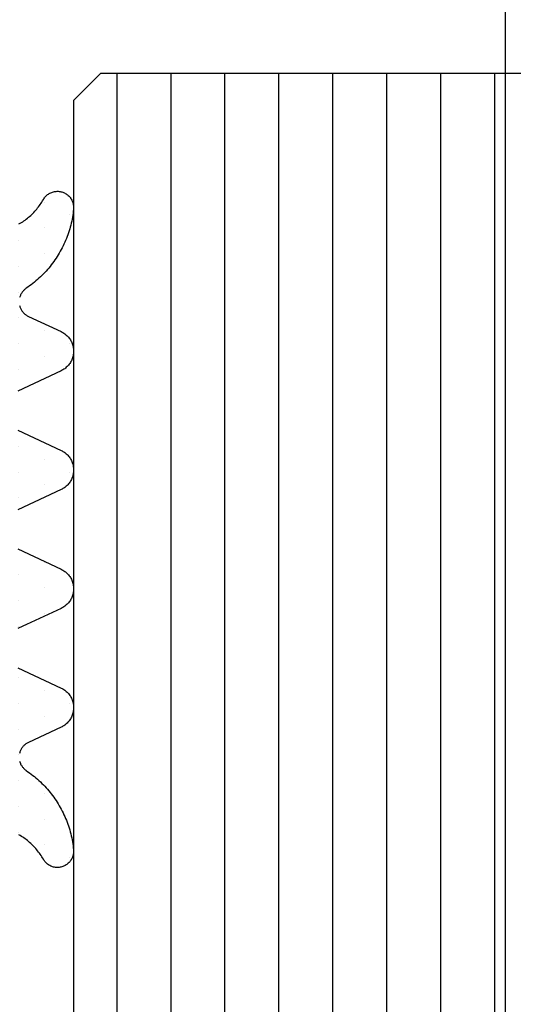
# Model space of a CAD drawing. Extents: x 4615668 to 9294084, y 5325188 to 10688993.
# Tile 290 of 656: x 4639512.983 to 4639513.898, y 5327777.633 to 5327779.456. Entities that reach past the tile are written whole.
import ezdxf

# ---------------------------------------------------------------- set-up
doc = ezdxf.new("R2010")
doc.units = 0
doc.header["$MEASUREMENT"] = 0
doc.layers.add('A_wymiary', color=152, linetype='Continuous', lineweight=5)
doc.layers.add('K-OPISY', color=252, linetype='Continuous', lineweight=15)
for name, color, linetype in [('CrossSectionsGlass', 7, 'Continuous'), ('CrossSectionsGums', 7, 'Continuous'), ('CrossSectionsProfils', 7, 'Continuous'), ('DIM', 7, 'Continuous')]:
    doc.layers.add(name, color=color, linetype=linetype)
doc.styles.add('Arial Narrow 20', font='arial.ttf', dxfattribs={"height": 20})
doc.styles.add('Simplex', font='simplex.shx')
doc.dimstyles.new('1do100 ok', dxfattribs={"dimscale": 0.5, "dimtxt": 12, "dimasz": 25, "dimexe": 20, "dimexo": 0, "dimgap": 5, "dimtad": 1, "dimdec": 0, "dimzin": 9, "dimtxsty": 'Arial Narrow 20', "dimblk": 'ARCHTICK', "dimcen": 3, "dimdle": 20, "dimclrd": 256, "dimclre": 256, "dimclrt": 256, "dimadec": 0, "dimazin": 2, "dimtfac": 1, "dimtdec": 0, "dimtix": 1, "dimtmove": 2, "dimatfit": 3, "dimldrblk": 'NONE', "dimfxl": 0, "dimtvp": 1, "dimtolj": 1, "dimtzin": 0, "dimlwd": 5, "dimlwe": 5, "dimarcsym": 0})
doc.dimstyles.new('1do50', dxfattribs={"dimscale": 5, "dimtxt": 2.5, "dimasz": 2.5, "dimexe": 2.5, "dimexo": 0.5, "dimgap": 1, "dimtad": 1, "dimdec": 1, "dimrnd": 0.5, "dimzin": 12, "dimdsep": 46, "dimtxsty": 'Simplex', "dimblk": 'OBLIQUE', "dimcen": 0.5, "dimdle": 2.5, "dimclrd": 256, "dimclre": 256, "dimclrt": 256, "dimadec": 1, "dimazin": 3, "dimtfac": 1, "dimtdec": 1, "dimtix": 1, "dimtmove": 0, "dimatfit": 3, "dimfxl": 0, "dimtolj": 1, "dimtzin": 0, "dimarcsym": 0})

# ---------------------------------------------------------------- blocks, each defined once
blk = doc.blocks.new('Hatch19038', base_point=(6840.81, 665.518))
at = {"layer": 'CrossSectionsGums', "color": 8}
for p, q in [((6270.288, 677.449), (6270.288, 677.449)), ((6270.764, 677.449), (6270.764, 677.449)), ((6273.145, 677.449), (6273.145, 677.449)), ((6275.05, 677.449), (6275.05, 677.449)), ((6277.431, 677.449), (6277.431, 677.449)), ((6279.812, 677.449), (6279.812, 677.449)), ((6282.194, 677.449), (6282.194, 677.449)), ((6270.526, 676.973), (6270.526, 676.973)), ((6271.002, 676.973), (6271.002, 676.973)), ((6271.479, 676.973), (6271.479, 676.973)), ((6272.907, 676.973), (6272.907, 676.973)), ((6273.384, 676.973), (6273.384, 676.973)), ((6274.812, 676.973), (6274.812, 676.973)), ((6275.289, 676.973), (6275.289, 676.973)), ((6275.765, 676.973), (6275.765, 676.973)), ((6277.193, 676.973), (6277.193, 676.973)), ((6277.67, 676.973), (6277.67, 676.973)), ((6279.575, 676.973), (6279.575, 676.973)), ((6280.051, 676.973), (6280.051, 676.973)), ((6281.48, 676.973), (6281.48, 676.973)), ((6281.956, 676.973), (6281.956, 676.973)), ((6282.432, 676.973), (6282.432, 676.973)), ((6270.764, 676.496), (6270.764, 676.496)), ((6271.24, 676.496), (6271.24, 676.496)), ((6271.716, 676.496), (6271.716, 676.496)), ((6272.193, 676.496), (6272.193, 676.496)), ((6272.669, 676.496), (6272.669, 676.496)), ((6273.146, 676.496), (6273.146, 676.496)), ((6273.622, 676.496), (6273.622, 676.496)), ((6274.574, 676.496), (6274.574, 676.496)), ((6275.05, 676.496), (6275.05, 676.496)), ((6275.526, 676.496), (6275.526, 676.496)), ((6276.955, 676.496), (6276.955, 676.496)), ((6277.432, 676.496), (6277.432, 676.496)), ((6277.908, 676.496), (6277.908, 676.496)), ((6279.336, 676.496), (6279.336, 676.496)), ((6279.813, 676.496), (6279.813, 676.496)), ((6280.289, 676.496), (6280.289, 676.496)), ((6280.765, 676.496), (6280.765, 676.496)), ((6281.242, 676.496), (6281.242, 676.496)), ((6281.718, 676.496), (6281.718, 676.496)), ((6271.002, 676.02), (6271.002, 676.02)), ((6271.478, 676.02), (6271.478, 676.02)), ((6271.955, 676.02), (6271.955, 676.02)), ((6272.431, 676.02), (6272.431, 676.02)), ((6272.907, 676.02), (6272.907, 676.02)), ((6273.383, 676.02), (6273.383, 676.02)), ((6273.859, 676.02), (6273.859, 676.02)), ((6274.336, 676.02), (6274.336, 676.02)), ((6274.812, 676.02), (6274.812, 676.02)), ((6275.288, 676.02), (6275.288, 676.02)), ((6275.765, 676.02), (6275.765, 676.02)), ((6276.241, 676.02), (6276.241, 676.02)), ((6276.717, 676.02), (6276.717, 676.02)), ((6277.193, 676.02), (6277.193, 676.02)), ((6277.669, 676.02), (6277.669, 676.02)), ((6278.146, 676.02), (6278.146, 676.02)), ((6278.622, 676.02), (6278.622, 676.02)), ((6279.098, 676.02), (6279.098, 676.02)), ((6279.575, 676.02), (6279.575, 676.02)), ((6280.051, 676.02), (6280.051, 676.02)), ((6280.527, 676.02), (6280.527, 676.02)), ((6281.003, 676.02), (6281.003, 676.02)), ((6281.479, 676.02), (6281.479, 676.02)), ((6271.24, 675.544), (6271.24, 675.544)), ((6271.717, 675.544), (6271.717, 675.544)), ((6272.193, 675.544), (6272.193, 675.544)), ((6272.669, 675.544), (6272.669, 675.544)), ((6273.146, 675.544), (6273.146, 675.544)), ((6273.622, 675.544), (6273.622, 675.544)), ((6274.098, 675.544), (6274.098, 675.544)), ((6274.574, 675.544), (6274.574, 675.544)), ((6275.05, 675.544), (6275.05, 675.544)), ((6275.527, 675.544), (6275.527, 675.544)), ((6276.003, 675.544), (6276.003, 675.544)), ((6276.479, 675.544), (6276.479, 675.544)), ((6276.956, 675.544), (6276.956, 675.544)), ((6277.432, 675.544), (6277.432, 675.544)), ((6277.908, 675.544), (6277.908, 675.544)), ((6278.384, 675.544), (6278.384, 675.544)), ((6278.86, 675.544), (6278.86, 675.544)), ((6279.337, 675.544), (6279.337, 675.544)), ((6279.813, 675.544), (6279.813, 675.544)), ((6280.289, 675.544), (6280.289, 675.544)), ((6280.766, 675.544), (6280.766, 675.544)), ((6281.242, 675.544), (6281.242, 675.544)), ((6281.718, 675.544), (6281.718, 675.544)), ((6271.002, 675.068), (6271.002, 675.068)), ((6271.479, 675.068), (6271.479, 675.068)), ((6271.955, 675.068), (6271.955, 675.068)), ((6272.431, 675.068), (6272.431, 675.068)), ((6272.907, 675.068), (6272.907, 675.068)), ((6273.383, 675.068), (6273.383, 675.068)), ((6273.86, 675.068), (6273.86, 675.068)), ((6274.336, 675.068), (6274.336, 675.068)), ((6274.812, 675.068), (6274.812, 675.068)), ((6275.289, 675.068), (6275.289, 675.068)), ((6275.765, 675.068), (6275.765, 675.068)), ((6276.241, 675.068), (6276.241, 675.068)), ((6276.717, 675.068), (6276.717, 675.068)), ((6277.193, 675.068), (6277.193, 675.068)), ((6277.669, 675.068), (6277.669, 675.068)), ((6278.146, 675.068), (6278.146, 675.068)), ((6278.622, 675.068), (6278.622, 675.068)), ((6279.099, 675.068), (6279.099, 675.068)), ((6279.575, 675.068), (6279.575, 675.068)), ((6280.051, 675.068), (6280.051, 675.068)), ((6280.527, 675.068), (6280.527, 675.068)), ((6281.003, 675.068), (6281.003, 675.068)), ((6281.479, 675.068), (6281.479, 675.068)), ((6271.24, 674.591), (6271.24, 674.591)), ((6271.716, 674.591), (6271.716, 674.591)), ((6272.193, 674.591), (6272.193, 674.591)), ((6272.669, 674.591), (6272.669, 674.591)), ((6273.145, 674.591), (6273.145, 674.591)), ((6273.622, 674.591), (6273.622, 674.591)), ((6274.098, 674.591), (6274.098, 674.591)), ((6274.574, 674.591), (6274.574, 674.591)), ((6275.05, 674.591), (6275.05, 674.591)), ((6275.526, 674.591), (6275.526, 674.591)), ((6276.002, 674.591), (6276.002, 674.591)), ((6276.479, 674.591), (6276.479, 674.591)), ((6276.955, 674.591), (6276.955, 674.591)), ((6277.431, 674.591), (6277.431, 674.591)), ((6277.908, 674.591), (6277.908, 674.591)), ((6278.384, 674.591), (6278.384, 674.591)), ((6278.86, 674.591), (6278.86, 674.591)), ((6279.336, 674.591), (6279.336, 674.591)), ((6279.812, 674.591), (6279.812, 674.591)), ((6280.289, 674.591), (6280.289, 674.591)), ((6280.765, 674.591), (6280.765, 674.591)), ((6281.241, 674.591), (6281.241, 674.591)), ((6281.718, 674.591), (6281.718, 674.591)), ((6271.002, 674.115), (6271.002, 674.115)), ((6271.479, 674.115), (6271.479, 674.115)), ((6271.955, 674.115), (6271.955, 674.115)), ((6272.431, 674.115), (6272.431, 674.115)), ((6272.907, 674.115), (6272.907, 674.115)), ((6273.384, 674.115), (6273.384, 674.115)), ((6273.86, 674.115), (6273.86, 674.115)), ((6274.336, 674.115), (6274.336, 674.115)), ((6274.812, 674.115), (6274.812, 674.115)), ((6275.289, 674.115), (6275.289, 674.115)), ((6275.765, 674.115), (6275.765, 674.115)), ((6276.241, 674.115), (6276.241, 674.115)), ((6276.717, 674.115), (6276.717, 674.115)), ((6277.193, 674.115), (6277.193, 674.115)), ((6277.67, 674.115), (6277.67, 674.115)), ((6278.146, 674.115), (6278.146, 674.115)), ((6278.623, 674.115), (6278.623, 674.115)), ((6279.099, 674.115), (6279.099, 674.115)), ((6279.575, 674.115), (6279.575, 674.115)), ((6280.051, 674.115), (6280.051, 674.115)), ((6280.527, 674.115), (6280.527, 674.115)), ((6281.003, 674.115), (6281.003, 674.115)), ((6281.48, 674.115), (6281.48, 674.115)), ((6271.24, 673.639), (6271.24, 673.639)), ((6271.717, 673.639), (6271.717, 673.639)), ((6272.193, 673.639), (6272.193, 673.639)), ((6272.669, 673.639), (6272.669, 673.639)), ((6273.146, 673.639), (6273.146, 673.639)), ((6273.622, 673.639), (6273.622, 673.639)), ((6274.098, 673.639), (6274.098, 673.639)), ((6274.574, 673.639), (6274.574, 673.639)), ((6275.05, 673.639), (6275.05, 673.639)), ((6275.526, 673.639), (6275.526, 673.639)), ((6276.003, 673.639), (6276.003, 673.639)), ((6276.479, 673.639), (6276.479, 673.639)), ((6276.955, 673.639), (6276.955, 673.639)), ((6277.432, 673.639), (6277.432, 673.639)), ((6277.908, 673.639), (6277.908, 673.639)), ((6278.384, 673.639), (6278.384, 673.639)), ((6278.86, 673.639), (6278.86, 673.639)), ((6279.336, 673.639), (6279.336, 673.639)), ((6279.813, 673.639), (6279.813, 673.639)), ((6280.289, 673.639), (6280.289, 673.639)), ((6280.765, 673.639), (6280.765, 673.639)), ((6281.242, 673.639), (6281.242, 673.639)), ((6281.718, 673.639), (6281.718, 673.639)), ((6271.002, 673.163), (6271.002, 673.163)), ((6271.479, 673.163), (6271.479, 673.163)), ((6271.955, 673.163), (6271.955, 673.163)), ((6272.431, 673.163), (6272.431, 673.163)), ((6272.907, 673.163), (6272.907, 673.163)), ((6273.383, 673.163), (6273.383, 673.163)), ((6273.859, 673.163), (6273.859, 673.163)), ((6274.336, 673.163), (6274.336, 673.163)), ((6274.812, 673.163), (6274.812, 673.163)), ((6278.146, 673.163), (6278.146, 673.163)), ((6278.622, 673.163), (6278.622, 673.163)), ((6279.098, 673.163), (6279.098, 673.163)), ((6279.575, 673.163), (6279.575, 673.163)), ((6280.051, 673.163), (6280.051, 673.163)), ((6280.527, 673.163), (6280.527, 673.163)), ((6281.003, 673.163), (6281.003, 673.163)), ((6281.479, 673.163), (6281.479, 673.163)), ((6271.241, 672.686), (6271.241, 672.686)), ((6271.717, 672.686), (6271.717, 672.686)), ((6272.193, 672.686), (6272.193, 672.686)), ((6272.669, 672.686), (6272.669, 672.686)), ((6273.146, 672.686), (6273.146, 672.686)), ((6273.622, 672.686), (6273.622, 672.686)), ((6274.098, 672.686), (6274.098, 672.686)), ((6274.574, 672.686), (6274.574, 672.686)), ((6278.384, 672.686), (6278.384, 672.686)), ((6278.86, 672.686), (6278.86, 672.686)), ((6279.337, 672.686), (6279.337, 672.686)), ((6279.813, 672.686), (6279.813, 672.686)), ((6280.289, 672.686), (6280.289, 672.686)), ((6280.766, 672.686), (6280.766, 672.686)), ((6281.242, 672.686), (6281.242, 672.686)), ((6281.718, 672.686), (6281.718, 672.686)), ((6271.002, 672.21), (6271.002, 672.21)), ((6271.479, 672.21), (6271.479, 672.21)), ((6271.955, 672.21), (6271.955, 672.21)), ((6272.431, 672.21), (6272.431, 672.21)), ((6272.907, 672.21), (6272.907, 672.21)), ((6273.383, 672.21), (6273.383, 672.21)), ((6273.86, 672.21), (6273.86, 672.21)), ((6274.336, 672.21), (6274.336, 672.21)), ((6278.146, 672.21), (6278.146, 672.21)), ((6278.622, 672.21), (6278.622, 672.21)), ((6279.099, 672.21), (6279.099, 672.21)), ((6279.575, 672.21), (6279.575, 672.21)), ((6280.051, 672.21), (6280.051, 672.21)), ((6280.527, 672.21), (6280.527, 672.21)), ((6281.003, 672.21), (6281.003, 672.21)), ((6281.479, 672.21), (6281.479, 672.21)), ((6271.24, 671.734), (6271.24, 671.734)), ((6271.716, 671.734), (6271.716, 671.734)), ((6272.193, 671.734), (6272.193, 671.734)), ((6272.669, 671.734), (6272.669, 671.734)), ((6273.145, 671.734), (6273.145, 671.734)), ((6273.622, 671.734), (6273.622, 671.734)), ((6274.098, 671.734), (6274.098, 671.734)), ((6274.574, 671.734), (6274.574, 671.734)), ((6278.384, 671.734), (6278.384, 671.734)), ((6278.86, 671.734), (6278.86, 671.734)), ((6279.336, 671.734), (6279.336, 671.734)), ((6279.812, 671.734), (6279.812, 671.734)), ((6280.289, 671.734), (6280.289, 671.734)), ((6280.765, 671.734), (6280.765, 671.734)), ((6281.241, 671.734), (6281.241, 671.734)), ((6281.718, 671.734), (6281.718, 671.734)), ((6271.002, 671.258), (6271.002, 671.258)), ((6271.479, 671.258), (6271.479, 671.258)), ((6271.955, 671.258), (6271.955, 671.258)), ((6272.431, 671.258), (6272.431, 671.258)), ((6272.907, 671.258), (6272.907, 671.258)), ((6273.384, 671.258), (6273.384, 671.258)), ((6273.86, 671.258), (6273.86, 671.258)), ((6274.336, 671.258), (6274.336, 671.258)), ((6278.146, 671.258), (6278.146, 671.258)), ((6278.623, 671.258), (6278.623, 671.258)), ((6279.099, 671.258), (6279.099, 671.258)), ((6279.575, 671.258), (6279.575, 671.258)), ((6280.051, 671.258), (6280.051, 671.258)), ((6280.527, 671.258), (6280.527, 671.258)), ((6281.003, 671.258), (6281.003, 671.258)), ((6281.48, 671.258), (6281.48, 671.258)), ((6271.24, 670.781), (6271.24, 670.781)), ((6271.717, 670.781), (6271.717, 670.781)), ((6272.193, 670.781), (6272.193, 670.781)), ((6272.669, 670.781), (6272.669, 670.781)), ((6273.146, 670.781), (6273.146, 670.781)), ((6274.098, 670.781), (6274.098, 670.781)), ((6274.574, 670.781), (6274.574, 670.781)), ((6278.384, 670.781), (6278.384, 670.781)), ((6278.86, 670.781), (6278.86, 670.781)), ((6279.336, 670.781), (6279.336, 670.781)), ((6279.813, 670.781), (6279.813, 670.781)), ((6280.289, 670.781), (6280.289, 670.781)), ((6280.765, 670.781), (6280.765, 670.781)), ((6281.242, 670.781), (6281.242, 670.781)), ((6281.718, 670.781), (6281.718, 670.781)), ((6274.336, 670.305), (6274.336, 670.305)), ((6278.146, 670.305), (6278.146, 670.305)), ((6278.622, 670.305), (6278.622, 670.305)), ((6274.098, 669.829), (6274.098, 669.829)), ((6274.574, 669.829), (6274.574, 669.829)), ((6278.384, 669.829), (6278.384, 669.829)), ((6278.86, 669.829), (6278.86, 669.829)), ((6274.336, 669.353), (6274.336, 669.353)), ((6278.146, 669.353), (6278.146, 669.353)), ((6278.622, 669.353), (6278.622, 669.353)), ((6273.622, 668.876), (6273.622, 668.876)), ((6274.098, 668.876), (6274.098, 668.876)), ((6274.574, 668.876), (6274.574, 668.876)), ((6278.384, 668.876), (6278.384, 668.876)), ((6278.86, 668.876), (6278.86, 668.876)), ((6273.859, 668.4), (6273.859, 668.4)), ((6274.335, 668.4), (6274.335, 668.4)), ((6274.812, 668.4), (6274.812, 668.4)), ((6275.288, 668.4), (6275.288, 668.4)), ((6275.765, 668.4), (6275.765, 668.4)), ((6276.241, 668.4), (6276.241, 668.4)), ((6276.717, 668.4), (6276.717, 668.4)), ((6277.193, 668.4), (6277.193, 668.4)), ((6277.669, 668.4), (6277.669, 668.4)), ((6278.146, 668.4), (6278.146, 668.4)), ((6278.622, 668.4), (6278.622, 668.4)), ((6274.574, 667.924), (6274.574, 667.924)), ((6275.05, 667.924), (6275.05, 667.924)), ((6277.908, 667.924), (6277.908, 667.924)), ((6278.384, 667.924), (6278.384, 667.924))]:
    blk.add_line(p, q, dxfattribs=at)
blk = doc.blocks.new('120483', base_point=(6270.809, 670.518))
at = {"layer": 'CrossSectionsGums', "color": 1, "flags": 128}
for points in [[(6282.026, 676.505), (6282.04, 676.529), (6282.054, 676.552), (6282.068, 676.574), (6282.083, 676.596), (6282.099, 676.618), (6282.115, 676.64), (6282.132, 676.661), (6282.149, 676.682), (6282.167, 676.703), (6282.185, 676.723), (6282.203, 676.742), (6282.222, 676.762), (6282.241, 676.78), (6282.261, 676.799), (6282.281, 676.817), (6282.301, 676.834), (6282.322, 676.851), (6282.343, 676.868), (6282.365, 676.884), (6282.387, 676.9), (6282.409, 676.915), (6282.432, 676.929), (6282.455, 676.943), (6282.478, 676.957), (6282.478, 676.957), (6282.493, 676.966), (6282.507, 676.976), (6282.521, 676.986), (6282.534, 676.998), (6282.546, 677.01), (6282.558, 677.023), (6282.569, 677.036), (6282.579, 677.05), (6282.588, 677.065), (6282.597, 677.08), (6282.604, 677.096), (6282.611, 677.112), (6282.617, 677.129), (6282.622, 677.145), (6282.625, 677.162), (6282.628, 677.18), (6282.629, 677.197), (6282.63, 677.214), (6282.63, 677.232), (6282.628, 677.249), (6282.626, 677.266), (6282.623, 677.283), (6282.619, 677.3), (6282.613, 677.317), (6282.607, 677.333), (6282.6, 677.349), (6282.592, 677.364), (6282.583, 677.379), (6282.573, 677.393), (6282.563, 677.407), (6282.552, 677.42), (6282.54, 677.433), (6282.526, 677.445), (6282.513, 677.456), (6282.499, 677.466), (6282.484, 677.475), (6282.469, 677.484), (6282.454, 677.491), (6282.438, 677.498), (6282.421, 677.504), (6282.404, 677.508), (6282.388, 677.512), (6282.37, 677.515), (6282.353, 677.517), (6282.335, 677.518), (6282.318, 677.518), (6282.301, 677.516), (6282.301, 677.516), (6282.264, 677.512), (6282.227, 677.508), (6282.189, 677.502), (6282.152, 677.496), (6282.115, 677.489), (6282.079, 677.482), (6282.042, 677.474), (6282.005, 677.465), (6281.969, 677.455), (6281.933, 677.445), (6281.897, 677.434), (6281.861, 677.422), (6281.826, 677.41), (6281.791, 677.397), (6281.756, 677.384), (6281.721, 677.37), (6281.687, 677.355), (6281.652, 677.339), (6281.619, 677.323), (6281.585, 677.306), (6281.552, 677.289), (6281.519, 677.271), (6281.486, 677.252), (6281.454, 677.233), (6281.422, 677.213), (6281.391, 677.193), (6281.36, 677.172), (6281.329, 677.15), (6281.299, 677.128), (6281.269, 677.105), (6281.24, 677.082), (6281.21, 677.058), (6281.182, 677.034), (6281.154, 677.009), (6281.126, 676.983), (6281.1, 676.957), (6281.073, 676.931), (6281.047, 676.904), (6281.021, 676.876), (6280.996, 676.848), (6280.972, 676.82), (6280.948, 676.791), (6280.924, 676.762), (6280.901, 676.732), (6280.879, 676.702), (6280.857, 676.672), (6280.836, 676.641), (6280.836, 676.641), (6280.828, 676.63), (6280.82, 676.619), (6280.811, 676.609), (6280.802, 676.599), (6280.792, 676.589), (6280.782, 676.58), (6280.772, 676.572), (6280.761, 676.564), (6280.75, 676.556), (6280.738, 676.549), (6280.727, 676.542), (6280.714, 676.536), (6280.702, 676.531), (6280.689, 676.526), (6280.677, 676.522), (6280.664, 676.518)], [(6280.517, 676.516), (6280.504, 676.519), (6280.491, 676.523), (6280.479, 676.528), (6280.466, 676.533), (6280.454, 676.539), (6280.441, 676.545), (6280.43, 676.552), (6280.418, 676.559), (6280.408, 676.567), (6280.397, 676.575), (6280.387, 676.584), (6280.377, 676.593), (6280.368, 676.603), (6280.358, 676.613), (6280.35, 676.624), (6280.342, 676.634), (6280.334, 676.646), (6280.327, 676.657), (6280.321, 676.669), (6280.315, 676.681), (6280.315, 676.681), (6280.032, 677.287), (6280.024, 677.304), (6280.014, 677.321), (6280.004, 677.337), (6279.993, 677.353), (6279.981, 677.369), (6279.969, 677.383), (6279.956, 677.397), (6279.942, 677.411), (6279.927, 677.424), (6279.913, 677.436), (6279.897, 677.447), (6279.88, 677.458), (6279.864, 677.467), (6279.847, 677.476), (6279.83, 677.485), (6279.812, 677.492), (6279.793, 677.498), (6279.775, 677.504), (6279.756, 677.508), (6279.737, 677.512), (6279.718, 677.515), (6279.699, 677.517), (6279.679, 677.518), (6279.66, 677.518), (6279.641, 677.517), (6279.622, 677.515), (6279.603, 677.512), (6279.583, 677.508), (6279.565, 677.504), (6279.546, 677.498), (6279.528, 677.492), (6279.51, 677.485), (6279.493, 677.476), (6279.476, 677.467), (6279.459, 677.458), (6279.443, 677.447), (6279.427, 677.436), (6279.412, 677.424), (6279.397, 677.411), (6279.384, 677.397), (6279.371, 677.383), (6279.358, 677.369), (6279.346, 677.353), (6279.335, 677.337), (6279.325, 677.321), (6279.316, 677.304), (6279.307, 677.287), (6279.307, 677.287), (6278.932, 676.483)], [(6278.207, 676.483), (6277.833, 677.287), (6277.824, 677.304), (6277.814, 677.321), (6277.804, 677.337), (6277.793, 677.353), (6277.781, 677.369), (6277.769, 677.383), (6277.756, 677.397), (6277.742, 677.411), (6277.728, 677.424), (6277.712, 677.436), (6277.697, 677.447), (6277.681, 677.458), (6277.664, 677.467), (6277.647, 677.476), (6277.629, 677.485), (6277.611, 677.492), (6277.593, 677.498), (6277.575, 677.504), (6277.556, 677.508), (6277.537, 677.512), (6277.518, 677.515), (6277.499, 677.517), (6277.479, 677.518), (6277.46, 677.518), (6277.441, 677.517), (6277.421, 677.515), (6277.402, 677.512), (6277.384, 677.508), (6277.365, 677.504), (6277.346, 677.498), (6277.328, 677.492), (6277.31, 677.485), (6277.292, 677.476), (6277.275, 677.467), (6277.259, 677.458), (6277.243, 677.447), (6277.227, 677.436), (6277.212, 677.424), (6277.198, 677.411), (6277.184, 677.397), (6277.17, 677.383), (6277.158, 677.369), (6277.146, 677.353), (6277.135, 677.337), (6277.125, 677.321), (6277.116, 677.304), (6277.107, 677.287), (6277.107, 677.287), (6276.732, 676.483)], [(6276.007, 676.483), (6275.632, 677.287), (6275.624, 677.304), (6275.614, 677.321), (6275.604, 677.337), (6275.593, 677.353), (6275.582, 677.369), (6275.569, 677.383), (6275.556, 677.397), (6275.542, 677.411), (6275.527, 677.424), (6275.512, 677.436), (6275.497, 677.447), (6275.48, 677.458), (6275.464, 677.467), (6275.447, 677.476), (6275.429, 677.485), (6275.412, 677.492), (6275.393, 677.498), (6275.375, 677.504), (6275.356, 677.508), (6275.337, 677.512), (6275.318, 677.515), (6275.299, 677.517), (6275.279, 677.518), (6275.26, 677.518), (6275.241, 677.517), (6275.222, 677.515), (6275.203, 677.512), (6275.184, 677.508), (6275.165, 677.504), (6275.146, 677.498), (6275.128, 677.492), (6275.11, 677.485), (6275.093, 677.476), (6275.076, 677.467), (6275.059, 677.458), (6275.043, 677.447), (6275.027, 677.436), (6275.012, 677.424), (6274.998, 677.411), (6274.984, 677.397), (6274.971, 677.383), (6274.958, 677.369), (6274.946, 677.353), (6274.936, 677.337), (6274.925, 677.321), (6274.916, 677.304), (6274.907, 677.287), (6274.907, 677.287), (6274.532, 676.483)], [(6273.807, 676.483), (6273.432, 677.287), (6273.424, 677.304), (6273.415, 677.321), (6273.404, 677.337), (6273.393, 677.353), (6273.381, 677.369), (6273.369, 677.383), (6273.356, 677.397), (6273.342, 677.411), (6273.328, 677.424), (6273.312, 677.436), (6273.297, 677.447), (6273.281, 677.458), (6273.264, 677.467), (6273.247, 677.476), (6273.229, 677.485), (6273.211, 677.492), (6273.193, 677.498), (6273.175, 677.504), (6273.156, 677.508), (6273.137, 677.512), (6273.118, 677.515), (6273.099, 677.517), (6273.08, 677.518), (6273.06, 677.518), (6273.041, 677.517), (6273.021, 677.515), (6273.002, 677.512), (6272.983, 677.508), (6272.965, 677.504), (6272.946, 677.498), (6272.928, 677.492), (6272.91, 677.485), (6272.893, 677.476), (6272.875, 677.467), (6272.859, 677.458), (6272.843, 677.447), (6272.827, 677.436), (6272.812, 677.424), (6272.798, 677.411), (6272.784, 677.397), (6272.771, 677.383), (6272.758, 677.369), (6272.747, 677.353), (6272.735, 677.337), (6272.725, 677.321), (6272.716, 677.304), (6272.707, 677.287), (6272.707, 677.287), (6272.425, 676.681), (6272.419, 676.669), (6272.412, 676.657), (6272.405, 676.646), (6272.397, 676.634), (6272.39, 676.624), (6272.381, 676.613), (6272.372, 676.603), (6272.363, 676.593), (6272.353, 676.584), (6272.343, 676.575), (6272.332, 676.567), (6272.321, 676.559), (6272.31, 676.552), (6272.298, 676.545), (6272.286, 676.539), (6272.274, 676.533), (6272.261, 676.528), (6272.249, 676.523), (6272.236, 676.519), (6272.223, 676.516)], [(6272.076, 676.518), (6272.063, 676.522), (6272.05, 676.526), (6272.038, 676.531), (6272.025, 676.536), (6272.013, 676.542), (6272.001, 676.549), (6271.99, 676.556), (6271.979, 676.564), (6271.968, 676.572), (6271.958, 676.58), (6271.947, 676.589), (6271.938, 676.599), (6271.929, 676.609), (6271.92, 676.619), (6271.912, 676.63), (6271.904, 676.641), (6271.904, 676.641), (6271.882, 676.672), (6271.861, 676.702), (6271.838, 676.732), (6271.815, 676.762), (6271.792, 676.791), (6271.768, 676.82), (6271.744, 676.848), (6271.718, 676.876), (6271.693, 676.904), (6271.667, 676.931), (6271.64, 676.957), (6271.613, 676.983), (6271.585, 677.009), (6271.558, 677.034), (6271.529, 677.058), (6271.5, 677.082), (6271.471, 677.105), (6271.44, 677.128), (6271.411, 677.15), (6271.38, 677.172), (6271.349, 677.193), (6271.317, 677.213), (6271.285, 677.233), (6271.253, 677.252), (6271.221, 677.271), (6271.188, 677.289), (6271.154, 677.306), (6271.121, 677.323), (6271.087, 677.339), (6271.053, 677.355), (6271.019, 677.37), (6270.984, 677.384), (6270.949, 677.397), (6270.914, 677.41), (6270.878, 677.422), (6270.842, 677.434), (6270.807, 677.445), (6270.771, 677.455), (6270.734, 677.465), (6270.698, 677.474), (6270.661, 677.482), (6270.624, 677.489), (6270.587, 677.496), (6270.55, 677.502), (6270.513, 677.508), (6270.476, 677.512), (6270.438, 677.516), (6270.438, 677.516), (6270.421, 677.518), (6270.404, 677.518), (6270.387, 677.517), (6270.369, 677.515), (6270.352, 677.512), (6270.335, 677.508), (6270.318, 677.504), (6270.302, 677.498), (6270.286, 677.491), (6270.271, 677.484), (6270.255, 677.475), (6270.241, 677.466), (6270.227, 677.456), (6270.213, 677.445), (6270.2, 677.433), (6270.188, 677.42), (6270.177, 677.407), (6270.166, 677.393), (6270.156, 677.379), (6270.147, 677.364), (6270.139, 677.349), (6270.132, 677.333), (6270.126, 677.317), (6270.121, 677.3), (6270.117, 677.283), (6270.113, 677.266), (6270.111, 677.249), (6270.109, 677.232), (6270.109, 677.214), (6270.11, 677.197), (6270.112, 677.18), (6270.114, 677.162), (6270.118, 677.145), (6270.123, 677.129), (6270.128, 677.112), (6270.135, 677.096), (6270.143, 677.08), (6270.151, 677.065), (6270.16, 677.05), (6270.17, 677.036), (6270.181, 677.023), (6270.193, 677.01), (6270.206, 676.998), (6270.218, 676.986), (6270.232, 676.976), (6270.247, 676.966), (6270.261, 676.957), (6270.261, 676.957), (6270.285, 676.943), (6270.308, 676.929), (6270.33, 676.915), (6270.353, 676.9), (6270.375, 676.884), (6270.396, 676.868), (6270.417, 676.851), (6270.438, 676.834), (6270.459, 676.817), (6270.479, 676.799), (6270.499, 676.78), (6270.518, 676.762), (6270.537, 676.742), (6270.555, 676.723), (6270.573, 676.703), (6270.591, 676.682), (6270.608, 676.661), (6270.625, 676.64), (6270.64, 676.618), (6270.656, 676.596), (6270.671, 676.574), (6270.686, 676.552), (6270.7, 676.529), (6270.713, 676.505)]]:
    blk.add_lwpolyline(points, dxfattribs=at)
at = {"layer": 'CrossSectionsGums'}
blk.add_blockref('Hatch19038', (6840.81, 665.518), dxfattribs=at)
blk = doc.blocks.new('G$CF6DD062E')
at = {"layer": 'A_wymiary', "ltscale": 40}
blk.add_lwpolyline([(762.156, 6965.317), (762.156, 635.317), (762.156, 295.317), (831.627, 295.317), (831.627, 606.915, 0.029325), (831.405, 607.609), (826.869, 612.145, -0.198912), (825.698, 614.973), (825.697, 635.316), (828.697, 635.317), (828.695, 616.317, 0.414258), (829.695, 615.317), (830.698, 615.317, 0.444219), (831.656, 616.317), (831.656, 635.317), (831.656, 635.317), (867.156, 635.317), (867.156, 6965.317)], format="xyb", close=True, dxfattribs=at)
blk.add_lwpolyline([(847.156, 6965.317), (867.156, 6965.317), (867.156, 635.317), (847.156, 635.317)], close=True, dxfattribs=at)
at = {"layer": 'CrossSectionsGlass'}
for p, q in [((859.154, 6928.817), (859.654, 6929.317)), ((867.454, 6929.317), (859.654, 6929.317)), ((859.954, 6929.317), (859.954, 4271.317)), ((860.954, 6929.317), (860.954, 4271.317)), ((861.954, 6929.317), (861.954, 4271.317)), ((862.954, 6929.317), (862.954, 4271.317)), ((863.954, 6929.317), (863.954, 4271.317)), ((864.954, 6929.317), (864.954, 4271.317)), ((865.954, 6929.317), (865.954, 4271.317)), ((866.954, 6929.317), (866.954, 4271.317)), ((859.154, 6928.817), (859.154, 4271.817))]:
    blk.add_line(p, q, dxfattribs=at)
at = {"layer": 'CrossSectionsProfils', "ltscale": 40}
blk.add_lwpolyline([(847.155, 6965.317), (867.154, 6965.317), (867.154, 635.317), (847.155, 635.317)], close=True, dxfattribs=at)
at = {"layer": 'CrossSectionsGums', "yscale": -1, "rotation": 90.00000000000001}
blk.add_blockref('120483', (852.154, 6915.317), dxfattribs=at)
blk = doc.blocks.new('_Oblique')
at = {"color": 0, "linetype": 'ByBlock', "lineweight": -2}
blk.add_line((-0.5, -0.5), (0.5, 0.5), dxfattribs=at)
blk = doc.blocks.new('_ArchTick')
at = {"color": 0, "linetype": 'ByBlock', "const_width": 0.15}
blk.add_lwpolyline([(-0.5, -0.5), (0.5, 0.5)], dxfattribs=at)
blk = doc.blocks.new('*D5685')
at = {"layer": 'Defpoints', "color": 0}
for p in [(4639513.7829, 5327784.9675), (4639627.6994, 5327784.9675), (4639498.7835, 5327149.9675)]:
    blk.add_point(p, dxfattribs=at)
at = {"layer": 'DIM', "lineweight": 5, "ltscale": 40}
for p, q in [((4639627.6994, 5327139.9675), (4639627.6994, 5327794.9675)), ((4639513.7829, 5327784.9675), (4639637.6994, 5327784.9675)), ((4639498.7835, 5327149.9675), (4639637.6994, 5327149.9675))]:
    blk.add_line(p, q, dxfattribs=at)
at = {"layer": 'DIM', "linetype": 'ByBlock', "lineweight": 5, "xscale": 12.5, "yscale": 12.5, "zscale": 12.5}
for p, rotation in [((4639627.6994, 5327784.9675), 90), ((4639627.6994, 5327149.9675), 270)]:
    blk.add_blockref('_ArchTick', p, dxfattribs=dict(at, rotation=rotation))
at = {"layer": 'DIM', "lineweight": 0, "ltscale": 40, "insert": (4639614.9812, 5327467.4675), "char_height": 20, "attachment_point": 5, "rotation": 90, "style": 'Arial Narrow 20'}
blk.add_mtext('\\A1;635', dxfattribs=at)
blk = doc.blocks.new('_None')

msp = doc.modelspace()

# ---------------------------------------------------------------- block references
at = {"layer": 'A_wymiary', "ltscale": 40, "xscale": 0.1, "yscale": 0.1, "zscale": 0.1}
msp.add_blockref('G$CF6DD062E', (4639427.1679, 5327086.4248), dxfattribs=at)

# ---------------------------------------------------------------- dimensions: what is measured, and where the dimension line sits
at = {"layer": 'DIM', "color": 1, "lineweight": 0, "ltscale": 40}
dim = msp.add_linear_dim(base=(4639627.6994, 5327784.9675), p1=(4639498.7835, 5327149.9675), p2=(4639513.7829, 5327784.9675), angle=90, dimstyle='1do100 ok', override={"dimfxl": 1, "dimfxlon": 0}, dxfattribs=at)
dim.commit()
dim.dimension.update_dxf_attribs({"geometry": '*D5685', "text_midpoint": (4639614.9812, 5327467.4675)})

# ---------------------------------------------------------------- leaders
at = {"layer": 'K-OPISY', "annotation_type": 0, "has_hookline": 1, "hookline_direction": 0, "text_width": 118.2857}
msp.add_leader([(4639486.9889, 5327797.2098), (4639520.3469, 5327737.8351), (4639532.8469, 5327737.8351)], dimstyle='1do50', override={"dimgap": 1, "dimtad": 1}, dxfattribs=at)

doc.saveas('drawing.dxf')
